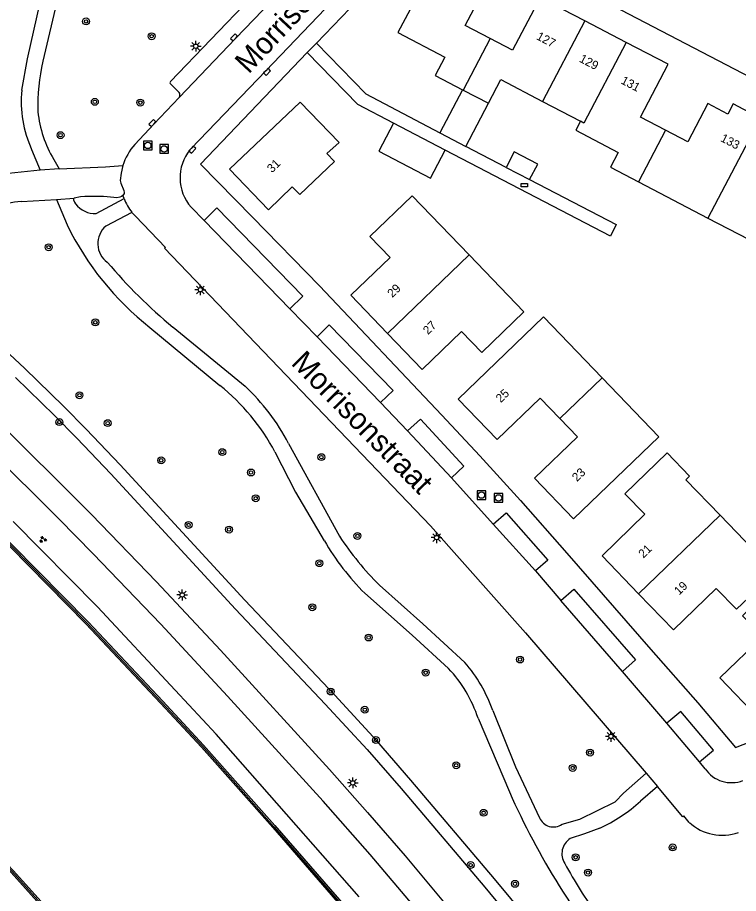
# Model space of a CAD drawing. Extents: x 132999 to 136000, y 398499 to 400501.
# Drawn here: x 134612.5 to 134696, y 398694.6 to 398796.1 of the extents above; entities that cross this region are included whole.
import ezdxf

# ---------------------------------------------------------------- set-up
doc = ezdxf.new("R2010")
doc.units = 0
for name, color, linetype in [('gg-afsc-erfafscheiding', 7, 'Continuous'), ('gg-afsc-hekwerk', 7, 'Continuous'), ('gg-afsc-muur', 7, 'Continuous'), ('gg-anno-huisnummerreeks BGT', 7, 'Continuous'), ('gg-anno-openbare ruimte label', 7, 'Continuous'), ('gg-bbg-bijgebouw', 7, 'Continuous'), ('gg-bbg-hoofdgebouw', 7, 'Continuous'), ('gg-bbg-luifel en loopbrug', 7, 'Continuous'), ('gg-bbg-tussenscheiding', 7, 'Continuous'), ('gg-knt-BGT kruinlijn', 7, 'Continuous'), ('gg-knt-verharding', 7, 'Continuous'), ('gg-knt-verharding nz', 7, 'Continuous'), ('gt-grn-groengrens', 7, 'Continuous'), ('gt-grn-weggrens', 7, 'Continuous'), ('gt-symb-boom', 7, 'Continuous'), ('gt-symb-groenvak', 7, 'Continuous'), ('gt-symb-kolk', 7, 'Continuous'), ('gt-symb-kolk center center', 7, 'Continuous'), ('gt-symb-lichtmast', 7, 'Continuous'), ('gt-symb-rioolschacht', 7, 'Continuous'), ('gx-grn-maaiveld', 7, 'Continuous')]:
    doc.layers.add(name, color=color, linetype=linetype)

# ---------------------------------------------------------------- blocks, each defined once
blk = doc.blocks.new('gt0-BOOM')
at = {"layer": 'gt-symb-boom'}
for radius in [0.4, 0.2]:
    blk.add_circle((0, 0), radius, dxfattribs=at)
blk = doc.blocks.new('gt0-KOLKCC')
at = {"layer": 'gt-symb-kolk center center'}
blk.add_lwpolyline([(-0.38, 0.2), (0.38, 0.2), (0.38, -0.2), (-0.38, -0.2)], close=True, dxfattribs=at)
blk = doc.blocks.new('gt0-LMAST')
at = {"layer": 'gt-symb-lichtmast'}
for p, q in [((-0.18, 0.17), (-0.45, 0.44)), ((-0.01, 0.25), (-0.01, 0.62)), ((0.17, 0.17), (0.44, 0.44)), ((-0.26, 0), (-0.63, 0)), ((-0.18, -0.18), (-0.45, -0.45)), ((-0.01, -0.25), (-0.01, -0.63)), ((0.44, -0.45), (0.17, -0.18)), ((0.24, 0), (0.62, 0))]:
    blk.add_line(p, q, dxfattribs=at)
blk.add_circle((-0.01, 0), 0.25, dxfattribs=at)
blk = doc.blocks.new('gt0-RS')
at = {"layer": 'gt-symb-rioolschacht'}
blk.add_lwpolyline([(-0.5, -0.5), (0.5, -0.5), (0.5, 0.5), (-0.5, 0.5)], close=True, dxfattribs=at)
blk.add_circle((0, 0), 0.375, dxfattribs=at)
blk = doc.blocks.new('gt0-KOLK')
at = {"layer": 'gt-symb-kolk'}
blk.add_lwpolyline([(0, 0), (0.37, 0), (0.37, 0.4), (-0.38, 0.4), (-0.38, 0), (0, 0)], dxfattribs=at)
blk = doc.blocks.new('gt0-GRVAK')
at = {"layer": 'gt-symb-groenvak'}
for p, q in [((-0.11, 0.19), (-0.23, 0.24)), ((-0.18, 0.15), (0.09, 0.15)), ((-0.09, 0.21), (-0.16, 0.32)), ((-0.05, 0.21), (-0.05, 0.39)), ((0, 0.21), (0.06, 0.32)), ((0.01, 0.19), (0.13, 0.24)), ((0.26, -0.05), (0.2, 0.06)), ((0.3, -0.05), (0.3, 0.13)), ((0.35, -0.05), (0.41, 0.06)), ((-0.24, -0.23), (-0.36, -0.18)), ((-0.32, -0.26), (-0.05, -0.26)), ((-0.23, -0.21), (-0.29, -0.09)), ((-0.18, -0.2), (-0.18, -0.02)), ((-0.14, -0.21), (-0.07, -0.09)), ((-0.12, -0.23), (0, -0.18)), ((0.24, -0.07), (0.12, -0.02)), ((0.17, -0.11), (0.44, -0.11)), ((0.37, -0.07), (0.49, -0.02))]:
    blk.add_line(p, q, dxfattribs=at)

msp = doc.modelspace()

# ---------------------------------------------------------------- linework, layer by layer
at = {"layer": 'gg-afsc-erfafscheiding'}
msp.add_line((134669.12, 398778.75), (134664.45, 398781.18), dxfattribs=at)
msp.add_lwpolyline([(134671.82, 398777.36), (134681.83, 398772.15), (134681.21, 398770.81), (134662.04, 398780.77)], dxfattribs=at)
at = {"layer": 'gg-afsc-hekwerk'}
for p, q in [((134651.95, 398798.22), (134647.13, 398793.17)), ((134639.71, 398773.01), (134647.47, 398765.03))]:
    msp.add_line(p, q, dxfattribs=at)
msp.add_lwpolyline([(134647.13, 398793.17), (134652.85, 398787.27), (134661.42, 398782.76)], dxfattribs=at)
at = {"layer": 'gg-afsc-muur'}
for points in [[(134507.72, 398789.99), (134518.92, 398781.56), (134528.8, 398773.87), (134539.66, 398765.16), (134550.3, 398756.19), (134559.84, 398747.95), (134569.22, 398739.53), (134578.43, 398730.94), (134585.64, 398723.98), (134586.21, 398723.41), (134594.39, 398715.33), (134603.24, 398706.28), (134611.89, 398697.19), (134616.53, 398692.01), (134630.3, 398676.49), (134639.35, 398665.82), (134647.82, 398654.64), (134659.64, 398639.07), (134674.13, 398620.13)], [(134565.87, 398777.17), (134574.25, 398769.92), (134584.67, 398760.65), (134593.87, 398752.26), (134602.83, 398743.67), (134611.77, 398734.9), (134620.55, 398725.98), (134629.19, 398716.81), (134633.93, 398711.71), (134642.19, 398702.37), (134651.21, 398692), (134659.29, 398682.32), (134667.1, 398672.59), (134672.39, 398665.71), (134672.9, 398665.07), (134678.9, 398656.95), (134693.11, 398638.04), (134707.19, 398619.12), (134722.25, 398598.94), (134735.49, 398581.14), (134749.67, 398562.11), (134763.03, 398544.17)]]:
    msp.add_lwpolyline(points, dxfattribs=at)
at = {"layer": 'gg-bbg-bijgebouw'}
for p, q in [((134662.04, 398780.77), (134656.05, 398783.89)), ((134669.12, 398778.75), (134671.82, 398777.36))]:
    msp.add_line(p, q, dxfattribs=at)
for points in [[(134656.05, 398783.89), (134654.36, 398780.63), (134660.35, 398777.51), (134662.04, 398780.77)], [(134671.82, 398777.36), (134672.76, 398779.15), (134670.05, 398780.55), (134669.12, 398778.75)]]:
    msp.add_lwpolyline(points, dxfattribs=at)
at = {"layer": 'gg-bbg-hoofdgebouw'}
for p, q in [((134683, 398793.25), (134678.22, 398795.75)), ((134664.04, 398787.77), (134664.13, 398787.72)), ((134664.13, 398787.72), (134667.05, 398786.2)), ((134673.33, 398786.4), (134677.72, 398784.11)), ((134684.44, 398777.1), (134692.47, 398772.89)), ((134692.47, 398772.89), (134700.56, 398768.66)), ((134655.37, 398759.53), (134651.13, 398763.94))]:
    msp.add_line(p, q, dxfattribs=at)
for points in [[(134667.25, 398793.69), (134664.35, 398795.21), (134667.55, 398801.32), (134661.83, 398804.35), (134660.09, 398801.03), (134659.21, 398801.49), (134657.12, 398797.51)], [(134678.22, 398795.75), (134673.05, 398798.45), (134669.85, 398792.33), (134667.25, 398793.69)], [(134657.12, 398797.51), (134657.97, 398797.07), (134656.57, 398794.38), (134661.99, 398791.55), (134660.89, 398789.42), (134664.04, 398787.77)], [(134687.56, 398783.07), (134684.65, 398784.59), (134687.86, 398790.71), (134683, 398793.25)], [(134667.05, 398786.2), (134668.49, 398788.93), (134673.33, 398786.4)], [(134637.06, 398778.55), (134641.57, 398773.86), (134644.32, 398776.5), (134645.2, 398775.61), (134649.21, 398779.45), (134648.35, 398780.36), (134649.75, 398781.65), (134645.23, 398786.34), (134637.06, 398778.55)], [(134698.54, 398784.47), (134695.39, 398786.11), (134694.78, 398784.94), (134692.46, 398786.16), (134690.15, 398781.71), (134687.56, 398783.07)], [(134677.72, 398784.11), (134677.18, 398783.06), (134682.08, 398780.49), (134681.19, 398778.8), (134684.44, 398777.1)], [(134651.13, 398763.94), (134655.67, 398768.33), (134653.33, 398770.74), (134658.22, 398775.46), (134664.81, 398768.63)], [(134664.81, 398768.63), (134671.17, 398762.03), (134666.28, 398757.31), (134663.93, 398759.75), (134659.39, 398755.36), (134655.37, 398759.53)], [(134680.21, 398754.38), (134673.42, 398761.43), (134663.55, 398751.91)], [(134675.32, 398749.66), (134677.35, 398747.55), (134672.38, 398742.77), (134676.9, 398738.06), (134686.8, 398747.55), (134680.21, 398754.38)], [(134663.55, 398751.91), (134668.07, 398747.22), (134673.05, 398752.01), (134675.32, 398749.66)], [(134685.18, 398738.58), (134682.87, 398740.95), (134687.74, 398745.7), (134690.36, 398742.99), (134689.93, 398742.57), (134693.89, 398738.46)], [(134684.45, 398729.36), (134680.22, 398733.75), (134685.18, 398738.58)], [(134693.89, 398738.46), (134697.67, 398734.54), (134698.1, 398734.96), (134700.71, 398732.25), (134695.8, 398727.56), (134693.45, 398729.98), (134688.49, 398725.17), (134684.45, 398729.36)], [(134696.49, 398726.82), (134698.82, 398724.4), (134693.85, 398719.61), (134698.39, 398714.91), (134701.14, 398717.57), (134701.78, 398716.9), (134704.91, 398719.93), (134704.29, 398720.58), (134708.26, 398724.41), (134701.39, 398731.54), (134696.49, 398726.82)]]:
    msp.add_lwpolyline(points, dxfattribs=at)
at = {"layer": 'gg-bbg-luifel en loopbrug'}
for p, q in [((134664.04, 398787.77), (134661.42, 398782.76)), ((134664.45, 398781.18), (134667.05, 398786.2)), ((134661.42, 398782.76), (134664.45, 398781.18))]:
    msp.add_line(p, q, dxfattribs=at)
at = {"layer": 'gg-bbg-tussenscheiding'}
for p, q in [((134678.22, 398795.75), (134673.33, 398786.4)), ((134667.25, 398793.69), (134664.13, 398787.72)), ((134698.54, 398784.47), (134692.47, 398772.89)), ((134687.56, 398783.07), (134684.44, 398777.1)), ((134655.37, 398759.53), (134664.81, 398768.63)), ((134675.32, 398749.66), (134680.21, 398754.38)), ((134684.45, 398729.36), (134693.89, 398738.46))]:
    msp.add_line(p, q, dxfattribs=at)
msp.add_lwpolyline([(134683, 398793.25), (134678.11, 398783.9), (134677.72, 398784.11)], dxfattribs=at)
at = {"layer": 'gg-knt-BGT kruinlijn'}
for p, q in [((134621.76, 398727.83), (134612.01, 398737.72)), ((134630.76, 398718.2), (134621.76, 398727.83)), ((134635.5, 398713.1), (134630.76, 398718.2)), ((134643.67, 398703.82), (134635.5, 398713.1)), ((134652.08, 398694.26), (134643.67, 398703.82))]:
    msp.add_line(p, q, dxfattribs=at)
at = {"layer": 'gg-knt-verharding'}
for p, q in [((134650.78, 398810.16), (134630.22, 398788.71)), ((134701.48, 398787.06), (134661.29, 398808.04)), ((134617.35, 398799.24), (134615.45, 398791.06)), ((134630.23, 398788.45), (134631.23, 398787.45)), ((134614.13, 398780.85), (134615.14, 398778.43)), ((134616.7, 398779.69), (134617.33, 398778.6)), ((134617.33, 398778.6), (134615.14, 398778.43)), ((134615.14, 398778.43), (134611.47, 398778.05)), ((134612.95, 398774.81), (134617.04, 398775.05)), ((134617.04, 398775.05), (134619.06, 398775.2)), ((134617.04, 398775.05), (134618.26, 398772.1)), ((134621.62, 398773.43), (134624.85, 398775.15)), ((134624.85, 398775.15), (134624.7, 398775.52)), ((134625.75, 398773.55), (134622.75, 398771.96)), ((134632.61, 398774.15), (134634.12, 398772.61)), ((134644.05, 398762.37), (134647.2, 398759.13)), ((134627.84, 398760.21), (134635.94, 398753.5)), ((134630.52, 398760.24), (134638.86, 398753.43)), ((134654.55, 398751.53), (134657.69, 398748.22)), ((134643.9, 398746.79), (134649.79, 398736.04)), ((134662.76, 398742.79), (134667.61, 398737.43)), ((134672.5, 398732.02), (134675.45, 398728.59)), ((134687.72, 398714.38), (134682.57, 398720.37)), ((134665.87, 398714.93), (134669.48, 398706.4)), ((134692.15, 398709.09), (134691.5, 398709.89)), ((134685.33, 398708.57), (134686.64, 398707.04)), ((134686.64, 398707.04), (134684.65, 398705.32))]:
    msp.add_line(p, q, dxfattribs=at)
for points in [[(134659.85, 398809.41), (134651.59, 398800.75), (134641.27, 398789.97), (134632.61, 398780.94), (134632.47, 398780.8)], [(134615.43, 398799.46), (134613.61, 398791.35), (134612.98, 398787.72)], [(134646.07, 398792.09), (134633.71, 398779.15), (134639.71, 398773.01)], [(134656.05, 398783.89), (134651.93, 398786.07), (134646.07, 398792.09)], [(134631.23, 398786.88), (134628.28, 398783.78), (134626.08, 398781.42)], [(134617.33, 398778.6), (134622.71, 398778.84), (134624.69, 398778.97)], [(134624.69, 398778.97), (134624.5, 398778.09), (134624.41, 398777.23), (134624.46, 398776.93), (134624.82, 398776.09), (134624.86, 398775.84), (134624.84, 398775.73), (134624.79, 398775.62), (134624.7, 398775.52)], [(134619.06, 398775.2), (134618.99, 398775.14), (134618.99, 398775.02), (134619.12, 398774.74), (134619.24, 398774.53)], [(134624.7, 398775.52), (134624.54, 398775.41), (134624.37, 398775.33), (134624.02, 398775.25), (134623.66, 398775.26), (134622.89, 398775.37), (134622.48, 398775.41), (134620.3, 398775.4), (134619.82, 398775.36), (134619.06, 398775.2)], [(134625.75, 398773.55), (134626.16, 398773.1), (134629.64, 398769.49), (134629.54, 398769.41), (134660.33, 398737.23), (134671.35, 398724.85), (134685.33, 398708.57)], [(134634.12, 398772.61), (134635.59, 398774.08), (134645.56, 398763.84), (134644.05, 398762.37)], [(134647.47, 398765.03), (134661.67, 398750.07), (134666.04, 398745.36), (134670.77, 398740.16), (134676.15, 398734.08), (134685.87, 398722.91), (134691.29, 398716.73), (134695.68, 398711.55), (134772.09, 398741.4), (134772.93, 398741.91), (134773.61, 398742.66), (134773.88, 398743.61), (134773.29, 398754.42)], [(134647.2, 398759.13), (134648.61, 398760.54), (134656, 398752.93), (134654.55, 398751.53)], [(134700.5, 398638.32), (134695.26, 398645.42), (134674.09, 398673.54), (134669.05, 398680.06), (134663.92, 398686.5), (134658.69, 398692.86), (134653.35, 398699.14), (134647.9, 398705.31), (134636.83, 398717.51), (134629.11, 398725.82), (134621.26, 398734), (134617.28, 398738.05), (134609.23, 398746.04), (134605.17, 398749.99), (134600.63, 398754.33), (134596.05, 398758.63), (134594.97, 398759.62)], [(134599.42, 398759.62), (134604.41, 398754.92), (134609.53, 398749.99), (134617.24, 398742.37), (134621.06, 398738.53), (134628.6, 398730.73), (134636.02, 398722.81), (134648.63, 398708.98), (134653.04, 398704.01), (134657.39, 398698.98), (134661.67, 398693.89), (134665.9, 398688.76), (134670.06, 398683.57), (134674.16, 398678.34), (134690.05, 398657.44), (134702.24, 398641.01)], [(134657.69, 398748.22), (134659.17, 398749.59), (134664.19, 398744.13), (134662.76, 398742.79)], [(134642.33, 398745.79), (134644.71, 398741.12), (134648.04, 398735.5)], [(134667.61, 398737.43), (134669.1, 398738.73), (134673.95, 398733.24), (134672.5, 398732.02)], [(134654.43, 398730.35), (134659.47, 398725.86), (134664.32, 398721.4)], [(134675.45, 398728.59), (134676.95, 398729.88), (134684.08, 398721.69), (134682.57, 398720.37)], [(134652.74, 398729.41), (134658.2, 398724.55), (134662.43, 398720.71)], [(134667.55, 398715.85), (134670.17, 398709.32), (134672.97, 398703.41)], [(134691.5, 398709.89), (134693.11, 398711.23), (134689.35, 398715.71), (134687.72, 398714.38)], [(134675.59, 398702.65), (134677.65, 398703.24), (134681.72, 398705.26), (134682.7, 398706.24), (134685.33, 398708.57)], [(134690.32, 398702.86), (134689.67, 398703.62), (134689.58, 398703.53), (134686.64, 398707.04)], [(134679.94, 398702.19), (134678.18, 398701.55), (134676.53, 398700.99)]]:
    msp.add_lwpolyline(points, dxfattribs=at)
for centre, radius, start, end in [((134637.43, 398785.9), 22.58, 166.7696, 181.7433), ((134630.34, 398788.58), 0.173, 132.5654, 230.9325), ((134626.51, 398786.44), 13.58, 174.5953, 204.3401), ((134630.85, 398787.16), 0.472, 323.8167, 37.1992), ((134628.66, 398786.75), 13.89, 186.3667, 210.5344), ((134631.65, 398776.64), 7.34, 139.2953, 161.4717), ((134636.52, 398777.56), 5.19, 141.3246, 221.0505), ((134613.42, 398766.72), 8.1, 93.3079, 137.3952), ((134630.14, 398777.09), 5.63, 200.0885, 218.8279), ((134621.43, 398776.13), 2.71, 216.0959, 273.8465), ((134649.26, 398787.29), 34.53, 206.1091, 231.6593), ((134624.49, 398769.93), 2.68, 130.8288, 233.7721), ((134669.8, 398807.49), 61.45, 220.2625, 230.2597), ((134620.74, 398734.39), 24.41, 27.8393, 51.5022), ((134621.13, 398734.76), 25.75, 27.8346, 46.4767), ((134679.47, 398755.55), 35.52, 213.3192, 225.1849), ((134673.01, 398749.89), 28.81, 209.9556, 225.3059), ((134650.96, 398709.9), 17.63, 19.7113, 40.7014), ((134650.79, 398709.88), 15.9, 18.5303, 42.9411), ((134695.18, 398711.12), 3.65, 213.8661, 291.7595), ((134755.84, 398745.2), 94.68, 204.1961, 211.6583), ((134672.17, 398718.96), 18.49, 294.8654, 312.4586), ((134674.59, 398704.11), 1.77, 203.3274, 304.2696), ((134694.11, 398706.96), 5.58, 227.2792, 289.9306), ((134677.62, 398699.24), 2.06, 122.0107, 213.0923), ((134727.2, 398726), 58.39, 208.5199, 215.4788), ((134744.25, 398738.23), 81.16, 211.7586, 221.3765)]:
    msp.add_arc(centre, radius, start, end, dxfattribs=at)
at = {"layer": 'gg-knt-verharding nz'}
for p, q in [((134634.12, 398772.61), (134644.05, 398762.37)), ((134647.2, 398759.13), (134654.55, 398751.53)), ((134657.69, 398748.22), (134662.76, 398742.79)), ((134667.61, 398737.43), (134672.5, 398732.02)), ((134682.57, 398720.37), (134675.45, 398728.59)), ((134691.5, 398709.89), (134687.72, 398714.38))]:
    msp.add_line(p, q, dxfattribs=at)
msp.add_lwpolyline([(134652.62, 398809.22), (134648.29, 398804.68), (134637.74, 398793.69), (134631.23, 398786.88)], dxfattribs=at)
at = {"layer": 'gt-grn-groengrens'}
for points in [[(134673.23, 398689.71), (134667.77, 398696.33), (134658.08, 398707.76), (134654.11, 398712.3), (134649.25, 398717.6), (134638.83, 398728.6), (134624.4, 398744.28), (134620.47, 398748.42), (134617.86, 398751.06), (134613.32, 398755.5), (134611.03, 398757.61)], [(134612.29, 398754.41), (134616.8, 398750), (134619.39, 398747.37), (134623.3, 398743.25), (134637.74, 398727.58), (134648.16, 398716.58), (134653, 398711.3), (134656.95, 398706.79), (134666.62, 398695.37), (134672.07, 398688.76), (134678.17, 398681.16), (134680.58, 398678.42), (134682.92, 398675.17), (134686.73, 398670.01), (134690.29, 398664.82), (134696.08, 398657.25), (134698.65, 398654.18), (134700.52, 398651.83), (134701.24, 398651.12), (134702.01, 398650.57), (134702.93, 398650.18), (134704.66, 398649.66), (134706.72, 398648.96), (134707.56, 398648.72)]]:
    msp.add_lwpolyline(points, dxfattribs=at)
at = {"layer": 'gt-grn-weggrens'}
msp.add_line((134647.13, 398793.17), (134646.07, 398792.09), dxfattribs=at)
at = {"layer": 'gx-grn-maaiveld'}
for points in [[(134507.61, 398789.85), (134518.81, 398781.42), (134528.69, 398773.73), (134539.55, 398765.03), (134550.19, 398756.06), (134559.72, 398747.82), (134569.1, 398739.4), (134578.31, 398730.81), (134585.52, 398723.86), (134586.09, 398723.29), (134594.27, 398715.2), (134603.11, 398706.15), (134611.76, 398697.07), (134616.4, 398691.9), (134630.17, 398676.38), (134639.22, 398665.71), (134647.68, 398654.54), (134659.5, 398638.97), (134673.99, 398620.02)], [(134674.27, 398620.23), (134659.78, 398639.18), (134647.96, 398654.75), (134639.49, 398665.93), (134630.43, 398676.61), (134616.66, 398692.13), (134612.01, 398697.31), (134603.36, 398706.4), (134594.51, 398715.45), (134586.34, 398723.54), (134585.76, 398724.11), (134578.55, 398731.06), (134569.34, 398739.65), (134559.95, 398748.08), (134550.42, 398756.32), (134539.77, 398765.3), (134528.9, 398774.01), (134519.02, 398781.7), (134507.82, 398790.13)], [(134565.73, 398777.06), (134574.13, 398769.79), (134584.55, 398760.52), (134593.75, 398752.14), (134602.71, 398743.54), (134611.64, 398734.78), (134620.42, 398725.86), (134629.07, 398716.69), (134633.8, 398711.59), (134642.06, 398702.26), (134651.08, 398691.89), (134659.16, 398682.21), (134666.96, 398672.48), (134672.25, 398665.61), (134672.76, 398664.96), (134678.76, 398656.85), (134692.97, 398637.93), (134707.05, 398619.01), (134722.11, 398598.83), (134735.35, 398581.04), (134749.53, 398562.01), (134762.89, 398544.07)], [(134565.8, 398777.17), (134565.94, 398777.34), (134574.36, 398770.05), (134584.78, 398760.78), (134593.99, 398752.39), (134602.95, 398743.79), (134611.89, 398735.03), (134620.67, 398726.11), (134629.32, 398716.93), (134634.06, 398711.82), (134642.33, 398702.49), (134651.34, 398692.11), (134659.43, 398682.43), (134667.23, 398672.69), (134672.53, 398665.82), (134673.04, 398665.17), (134679.04, 398657.06), (134693.25, 398638.14), (134707.33, 398619.22), (134722.4, 398599.04), (134735.63, 398581.24), (134749.82, 398562.22), (134763.17, 398544.27)]]:
    msp.add_lwpolyline(points, dxfattribs=at)

# ---------------------------------------------------------------- block references
at = {"layer": 'gt-symb-boom'}
for p in [(134620.45, 398795.68), (134628.04, 398793.96), (134621.46, 398786.36), (134626.73, 398786.27), (134617.49, 398782.5), (134616.12, 398769.51), (134621.52, 398760.81), (134619.68, 398752.36), (134617.35, 398749.26), (134622.95, 398749.13), (134636.22, 398745.77), (134629.15, 398744.82), (134647.7, 398745.19), (134639.55, 398743.41), (134640.1, 398740.43), (134632.32, 398737.34), (134637.01, 398736.8), (134651.88, 398736.06), (134647.47, 398732.9), (134646.65, 398727.8), (134653.18, 398724.29), (134670.72, 398721.74), (134659.78, 398720.22), (134648.79, 398718.03), (134652.73, 398715.92), (134654.02, 398712.41), (134678.82, 398710.96), (134663.32, 398709.49), (134676.82, 398709.18), (134666.49, 398703.98), (134688.39, 398699.97), (134677.15, 398698.82), (134664.99, 398697.92), (134678.59, 398697.05), (134670.13, 398695.75)]:
    msp.add_blockref('gt0-BOOM', p, dxfattribs=at)
at = {"layer": 'gt-symb-groenvak'}
msp.add_blockref('gt0-GRVAK', (134615.43, 398735.65), dxfattribs=at)
at = {"layer": 'gt-symb-kolk'}
for p, rotation in [((134637.74, 398793.69), 46.18124772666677), ((134641.27, 398789.97), -133.8301621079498), ((134628.28, 398783.78), 46.4781622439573), ((134632.61, 398780.94), -132.2259235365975)]:
    msp.add_blockref('gt0-KOLK', p, dxfattribs=dict(at, rotation=rotation))
at = {"layer": 'gt-symb-kolk center center'}
msp.add_blockref('gt0-KOLKCC', (134671.21, 398776.71), dxfattribs=at)
at = {"layer": 'gt-symb-lichtmast'}
for p in [(134633.16, 398792.81), (134633.69, 398764.58), (134661.05, 398735.87), (134631.59, 398729.22), (134681.25, 398712.83), (134651.34, 398707.45)]:
    msp.add_blockref('gt0-LMAST', p, dxfattribs=at)
at = {"layer": 'gt-symb-rioolschacht'}
for p in [(134627.59, 398781.31), (134629.48, 398780.9), (134666.24, 398740.8), (134668.22, 398740.46)]:
    msp.add_blockref('gt0-RS', p, dxfattribs=at)

# ---------------------------------------------------------------- texts
at = {"layer": 'gg-anno-huisnummerreeks BGT'}
for s, rotation, p in [('127', 332.4, (134672.52, 398793.65)), ('129', 332.4, (134677.49, 398791.05)), ('131', 332.4, (134682.31, 398788.53)), ('133', 332.5, (134693.85, 398781.84)), ('31', 43.9, (134641.98, 398778.08)), ('29', 43.9, (134655.92, 398763.61)), ('27', 43.9, (134660.05, 398759.32)), ('25', 44, (134668.48, 398751.44)), ('23', 43.9, (134677.31, 398742.29)), ('21', 43.9, (134685, 398733.43)), ('19', 43.9, (134689.14, 398729.14))]:
    msp.add_text(s, height=1, rotation=rotation, dxfattribs=at).set_placement(p)
at = {"layer": 'gg-anno-openbare ruimte label'}
for rotation, p in [(47, (134639.28, 398789.5)), (314.5, (134644.08, 398755.99))]:
    msp.add_text('Morrisonstraat', height=2.5, rotation=rotation, dxfattribs=at).set_placement(p)

doc.saveas('drawing.dxf')
